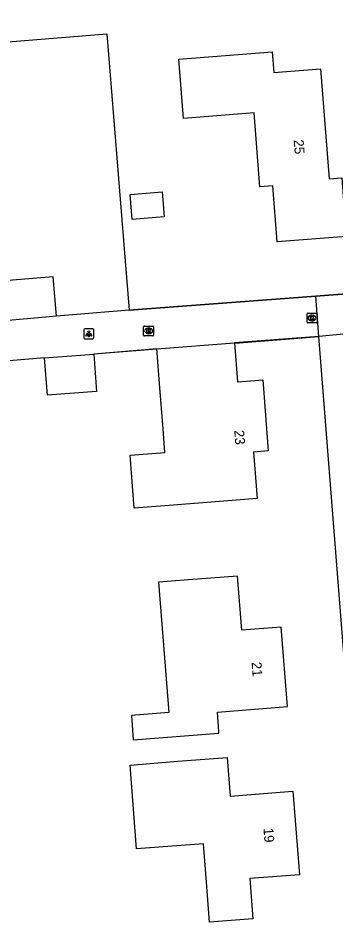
# Model space of a CAD drawing. Extents: x 157793 to 159380, y 380882 to 382313.
# Drawn here: x 158170.4 to 158202.5, y 381260.1 to 381350.9 of the extents above; entities that cross this region are included whole.
import ezdxf

# ---------------------------------------------------------------- set-up
doc = ezdxf.new("R2010")
doc.units = 0
for name, color, linetype in [('IMGEO_Kolk', 7, 'Continuous'), ('IMGEO_Lichtpunt', 7, 'Continuous'), ('IMGEO_Muur', 7, 'Continuous'), ('IMGEO_Pand', 7, 'Continuous'), ('IMGEO_Pand_nummerreeks', 7, 'Continuous'), ('IMGEO_Voetpad_open', 7, 'Continuous')]:
    doc.layers.add(name, color=color, linetype=linetype)

msp = doc.modelspace()

# ---------------------------------------------------------------- linework, layer by layer
at = {"layer": 'IMGEO_Kolk'}
for p, q in [((158199.725, 381320.136), (158199.725, 381320.988)), ((158199.8, 381321.062), (158200.652, 381321.062)), ((158200.726, 381320.988), (158200.726, 381320.136)), ((158200.652, 381320.062), (158199.8, 381320.062)), ((158200.236, 381320.282), (158200.211, 381320.282)), ((158200.213, 381320.842), (158200.238, 381320.842)), ((158183.156, 381318.826), (158183.156, 381319.678)), ((158183.231, 381319.752), (158184.083, 381319.752)), ((158183.644, 381319.532), (158183.669, 381319.532)), ((158184.157, 381319.678), (158184.157, 381318.826)), ((158184.083, 381318.752), (158183.231, 381318.752)), ((158183.667, 381318.972), (158183.642, 381318.972))]:
    msp.add_line(p, q, dxfattribs=at)
for points in [[(158199.725, 381320.136), (158199.725, 381320.988)], [(158199.8, 381321.062), (158200.652, 381321.062)], [(158200.726, 381320.988), (158200.726, 381320.136)], [(158200.652, 381320.062), (158199.8, 381320.062)], [(158200.046, 381320.762), (158200.169, 381320.762), (158200.169, 381320.611), (158200.299, 381320.762), (158200.463, 381320.762), (158200.317, 381320.611), (158200.47, 381320.362), (158200.318, 381320.362), (158200.233, 381320.526), (158200.169, 381320.459), (158200.169, 381320.362), (158200.046, 381320.362), (158200.046, 381320.762)], [(158183.156, 381318.826), (158183.156, 381319.678)], [(158183.231, 381319.752), (158184.083, 381319.752)], [(158183.477, 381319.452), (158183.6, 381319.452), (158183.6, 381319.301), (158183.73, 381319.452), (158183.894, 381319.452), (158183.748, 381319.301), (158183.901, 381319.052), (158183.749, 381319.052), (158183.664, 381319.216), (158183.6, 381319.149), (158183.6, 381319.052), (158183.477, 381319.052), (158183.477, 381319.452)], [(158184.157, 381319.678), (158184.157, 381318.826)], [(158184.083, 381318.752), (158183.231, 381318.752)]]:
    msp.add_lwpolyline(points, dxfattribs=at)
for centre, start, end in [((158199.802, 381320.986), 91.55205, 178.44795), ((158199.802, 381320.986), 91.55205, 178.44795), ((158200.65, 381320.986), 1.55205, 88.44795), ((158200.65, 381320.986), 1.55205, 88.44795), ((158199.802, 381320.138), 181.55205, 268.44795), ((158199.802, 381320.138), 181.55205, 268.44795), ((158200.65, 381320.138), 271.55205, 358.44795), ((158200.65, 381320.138), 271.55205, 358.44795), ((158183.233, 381319.676), 91.55205, 178.44795), ((158183.233, 381319.676), 91.55205, 178.44795), ((158184.081, 381319.676), 1.55205, 88.44795), ((158184.081, 381319.676), 1.55205, 88.44795), ((158183.233, 381318.828), 181.55205, 268.44795), ((158183.233, 381318.828), 181.55205, 268.44795), ((158184.081, 381318.828), 271.55205, 358.44795), ((158184.081, 381318.828), 271.55205, 358.44795)]:
    msp.add_arc(centre, 0.0765, start, end, dxfattribs=at)
for centre, major_axis, ratio, start_param, end_param in [((158200.212, 381320.562), (-0.387, 0.002), 0.722429, 4.712389, 7.853982), ((158200.237, 381320.562), (-0.39, 0.002), 0.717154, 1.570796, 4.712389), ((158183.643, 381319.252), (-0.387, 0.002), 0.722429, 4.712389, 7.853982), ((158183.668, 381319.252), (-0.39, 0.002), 0.717154, 1.570796, 4.712389)]:
    msp.add_ellipse(centre, major_axis=major_axis, ratio=ratio, start_param=start_param, end_param=end_param, dxfattribs=at)
at = {"layer": 'IMGEO_Lichtpunt'}
for p, q in [((158177.108, 381319.356), (158177.108, 381318.549)), ((158177.108, 381319.356), (158177.108, 381318.549)), ((158178.01, 381319.451), (158177.202, 381319.451)), ((158178.01, 381319.451), (158177.202, 381319.451)), ((158178.104, 381318.549), (158178.104, 381319.356)), ((158178.104, 381318.549), (158178.104, 381319.356)), ((158177.202, 381318.455), (158178.01, 381318.455)), ((158177.202, 381318.455), (158178.01, 381318.455))]:
    msp.add_line(p, q, dxfattribs=at)
for points in [[(158177.482, 381319.02), (158177.521, 381318.992), (158177.333, 381318.73), (158177.295, 381318.757), (158177.482, 381319.02)], [(158177.584, 381318.972), (158177.631, 381318.972), (158177.631, 381318.65), (158177.584, 381318.65), (158177.584, 381318.972)], [(158177.694, 381318.992), (158177.732, 381319.019), (158177.919, 381318.757), (158177.88, 381318.729), (158177.694, 381318.992)]]:
    msp.add_lwpolyline(points, dxfattribs=at)
msp.add_circle((158177.607, 381319.154), 0.0994, dxfattribs=at)
for centre, start, end in [((158177.202, 381319.356), 90, 180), ((158177.202, 381319.356), 90, 180), ((158178.01, 381319.356), 0, 90), ((158178.01, 381319.356), 0, 90), ((158177.202, 381318.549), 180, 270), ((158177.202, 381318.549), 180, 270), ((158178.01, 381318.549), 270, 0), ((158178.01, 381318.549), 270, 360)]:
    msp.add_arc(centre, 0.0946, start, end, dxfattribs=at)
at = {"layer": 'IMGEO_Muur'}
for points in [[(158200.589, 381322.782), (158181.702, 381321.344)], [(158204.145, 381323.053), (158200.589, 381322.782)], [(158192.432, 381318.023), (158200.897, 381318.677)], [(158184.506, 381317.41), (158178.098, 381316.915)], [(158173.112, 381316.529), (158166.317, 381315.953)]]:
    msp.add_lwpolyline(points, dxfattribs=at)
at = {"layer": 'IMGEO_Pand'}
for points in [[(158156.049, 381347.419), (158179.429, 381349.319), (158181.297, 381326.328), (158181.702, 381321.344)], [(158196.166, 381347.498), (158196.33, 381345.422), (158201.075, 381345.797), (158201.956, 381334.642), (158203.221, 381334.742), (158203.689, 381328.822), (158196.695, 381328.27), (158196.248, 381333.935), (158194.936, 381333.831), (158194.344, 381341.328), (158187.194, 381340.763), (158186.721, 381346.752), (158196.166, 381347.498)], [(158174.322, 381320.744), (158173.998, 381324.728), (158153.786, 381323.086), (158153.466, 381327.148), (158144.954, 381326.456), (158144.428, 381332.904), (158138.148, 381332.392), (158137.068, 381345.666)], [(158181.786, 381333.052), (158185.039, 381333.317), (158185.244, 381330.802), (158181.99, 381330.537), (158181.786, 381333.052)], [(158181.702, 381321.344), (158174.322, 381320.744)], [(158192.346, 381318.048), (158192.653, 381314.106), (158192.738, 381314.113), (158195.221, 381314.307), (158195.784, 381307.103), (158194.282, 381306.985), (158194.649, 381302.281), (158185.742, 381301.585), (158182.213, 381301.309), (158181.793, 381306.69), (158185.321, 381306.965), (158185.135, 381309.352), (158184.812, 381313.494), (158184.505, 381317.435)], [(158184.505, 381317.435), (158192.346, 381318.048)], [(158178.098, 381316.915), (158178.391, 381313.127), (158173.405, 381312.741), (158173.112, 381316.529)], [(158173.112, 381316.529), (158178.098, 381316.915)], [(158197.102, 381289.281), (158193.108, 381288.969), (158192.681, 381294.435), (158187.697, 381294.045), (158184.672, 381293.809), (158185.703, 381280.623), (158181.917, 381280.327), (158182.11, 381277.869), (158190.79, 381278.548), (158190.78, 381278.672), (158190.623, 381280.676), (158197.731, 381281.231), (158197.102, 381289.281)], [(158182.446, 381266.828), (158181.783, 381275.315), (158186.626, 381275.693), (158191.61, 381276.082), (158191.916, 381272.173), (158198.287, 381272.671), (158198.947, 381264.211), (158193.902, 381263.817), (158194.219, 381259.76), (158189.827, 381259.417), (158189.51, 381263.474), (158189.207, 381267.356), (158182.446, 381266.828)]]:
    msp.add_lwpolyline(points, dxfattribs=at)
at = {"layer": 'IMGEO_Voetpad_open'}
for points in [[(158200.589, 381322.782), (158204.145, 381323.053), (158210.221, 381323.515), (158205.204, 381387.515), (158201.918, 381429.43)], [(158181.702, 381321.344), (158200.589, 381322.782)], [(158200.897, 381318.677), (158200.589, 381322.782)], [(158174.322, 381320.744), (158148.179, 381318.378)], [(158205.551, 381319.116), (158200.897, 381318.677)], [(158200.897, 381318.677), (158192.346, 381318.048)], [(158217.503, 381108.594), (158207.836, 381230.9), (158200.897, 381318.677)], [(158184.505, 381317.435), (158178.098, 381316.915)], [(158173.112, 381316.529), (158166.317, 381315.953)]]:
    msp.add_lwpolyline(points, dxfattribs=at)

# ---------------------------------------------------------------- texts
at = {"layer": 'IMGEO_Pand_nummerreeks'}
for s, rotation, p in [('25', 274.51574, (158198.354, 381338.587)), ('23', 274.46886, (158192.332, 381309.183)), ('21', 274.46886, (158194.091, 381285.712)), ('19', 274.46085, (158195.29, 381268.919))]:
    msp.add_text(s, height=1, rotation=rotation, dxfattribs=at).set_placement(p)

doc.saveas('drawing.dxf')
